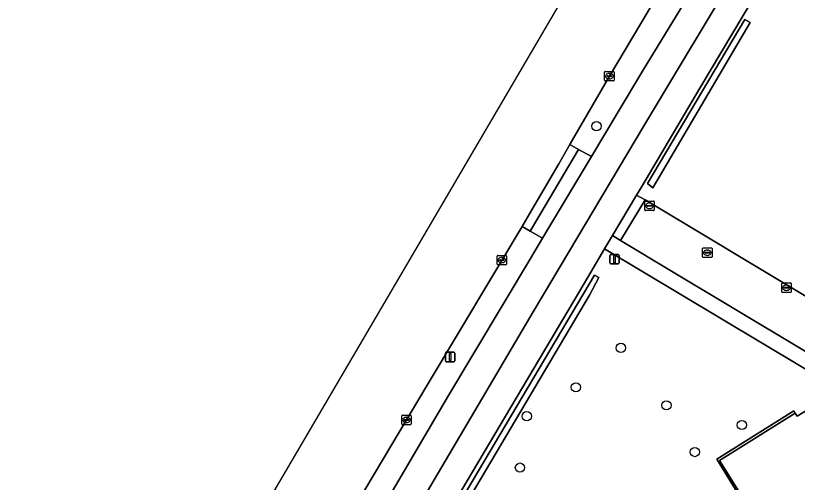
# Model space of a CAD drawing. Extents: x 159279 to 160377, y 384531 to 385888.
# Drawn here: x 159445.5 to 159527.8, y 385610.8 to 385660 of the extents above; entities that cross this region are included whole.
import ezdxf

# ---------------------------------------------------------------- set-up
doc = ezdxf.new("R2010")
doc.units = 0
for name, color, linetype in [('IMGEO_Berm_groen', 7, 'Continuous'), ('IMGEO_Boom', 7, 'Continuous'), ('IMGEO_Erf', 7, 'Continuous'), ('IMGEO_Fietspad_open', 7, 'Continuous'), ('IMGEO_Geluidsscherm', 7, 'Continuous'), ('IMGEO_Groenvoorziening', 7, 'Continuous'), ('IMGEO_Haag', 7, 'Continuous'), ('IMGEO_Kolk', 7, 'Continuous'), ('IMGEO_Lichtmast', 7, 'Continuous'), ('IMGEO_Rijbaan_lokaal_gesloten', 7, 'Continuous'), ('IMGEO_Rijbaan_lokaal_open', 7, 'Continuous'), ('IMGEO_Rioolput', 7, 'Continuous'), ('IMGEO_Voetpad_open', 7, 'Continuous')]:
    doc.layers.add(name, color=color, linetype=linetype)

msp = doc.modelspace()

# ---------------------------------------------------------------- linework, layer by layer
at = {"layer": 'IMGEO_Berm_groen'}
for points in [[(159521.066, 385675.646), (159517.305, 385669.247), (159516.269, 385667.501), (159508.019, 385653.595), (159503.894, 385646.458), (159503.866, 385646.409), (159504.778, 385645.862), (159506.14, 385645.12), (159508.963, 385649.828), (159511.498, 385654.126), (159515.463, 385660.614), (159523.475, 385674.203)], [(159453.151, 385555.873), (159463.201, 385572.943), (159477.173, 385596.277), (159491.085, 385619.971), (159499.715, 385634.396), (159500.964, 385636.535), (159499.674, 385637.269), (159498.816, 385637.769), (159488.824, 385621.066), (159470.016, 385589.487), (159454.274, 385562.551), (159449.482, 385554.654), (159446.826, 385550.083), (159436.524, 385533.454)]]:
    msp.add_lwpolyline(points, dxfattribs=at)
at = {"layer": 'IMGEO_Boom'}
for centre in [(159506.667, 385648.316), (159509.238, 385624.982), (159504.494, 385620.83), (159514.035, 385618.935), (159499.314, 385617.791), (159521.986, 385616.864), (159517.024, 385614.017), (159498.602, 385612.376)]:
    msp.add_circle(centre, 0.489, dxfattribs=at)
at = {"layer": 'IMGEO_Erf'}
msp.add_lwpolyline([(159537.288, 385617.616), (159532.343, 385620.569), (159527.818, 385617.805), (159527.603, 385618.1), (159519.637, 385613.139), (159527.628, 385600.361), (159542.675, 385609.765), (159538.882, 385615.854)], dxfattribs=at)
at = {"layer": 'IMGEO_Fietspad_open'}
for points in [[(159436.863, 385521.88), (159447.155, 385539.331), (159456.49, 385555.06), (159462.162, 385564.746), (159478.78, 385592.803), (159500, 385628.787), (159502.063, 385632.246), (159511.623, 385648.275), (159513.521, 385651.457), (159520.012, 385662.296), (159526.359, 385673.047), (159527.438, 385674.876), (159533.508, 385685.116), (159539.592, 385695.372), (159545.45, 385704.849), (159550.643, 385713.232), (159559.635, 385727.262), (159565.903, 385736.741), (159572.42, 385746.41), (159574.976, 385750), (159579.078, 385755.76), (159586.551, 385766.244), (159592.346, 385774.26), (159598.391, 385782.477)], [(159523.475, 385674.203), (159515.463, 385660.614), (159511.498, 385654.126), (159508.963, 385649.828), (159506.14, 385645.12), (159500.964, 385636.535), (159499.715, 385634.396), (159491.085, 385619.971), (159477.173, 385596.277), (159463.201, 385572.943), (159453.151, 385555.873), (159445.428, 385542.725), (159420.199, 385500), (159418.409, 385496.969), (159415.231, 385491.642)]]:
    msp.add_lwpolyline(points, dxfattribs=at)
at = {"layer": 'IMGEO_Geluidsscherm'}
msp.add_lwpolyline([(159474.284, 385577.106), (159505.931, 385630.537)], dxfattribs=at)
at = {"layer": 'IMGEO_Groenvoorziening'}
for points in [[(159595.566, 385773.49), (159589.95, 385765.862), (159584.324, 385758.08), (159578.737, 385750.218), (159578.588, 385750), (159573.143, 385742.058), (159567.626, 385733.892), (159562.134, 385725.587), (159556.71, 385717.224), (159551.178, 385708.398), (159545.864, 385699.765), (159540.652, 385691.172), (159537.039, 385685.161), (159530.059, 385673.363), (159528.946, 385671.491), (159517.558, 385652.337), (159511.426, 385641.976), (159510.873, 385641.078), (159511.792, 385640.563), (159529.096, 385630.172), (159531.719, 385634.609), (159542.764, 385627.94), (159540.118, 385623.557), (159540.951, 385623.032)], [(159527.383, 385600.208), (159519.324, 385613.267), (159527.443, 385618.354), (159527.603, 385618.1), (159527.818, 385617.805), (159532.343, 385620.569), (159523.944, 385625.585), (159507.523, 385635.41), (159506.066, 385632.958), (159504.914, 385630.974), (159500, 385622.704), (159492.474, 385610.037)]]:
    msp.add_lwpolyline(points, dxfattribs=at)
for points in [[(159522.868, 385659.252), (159522.286, 385659.56), (159512.04, 385642.276), (159512.61, 385641.841)], [(159512.61, 385641.841), (159512.04, 385642.276), (159522.286, 385659.56), (159522.868, 385659.252)], [(159473.737, 385577.465), (159506.44, 385632.645), (159506.916, 385632.391), (159505.931, 385630.537), (159474.284, 385577.106)], [(159505.931, 385630.537), (159506.916, 385632.391), (159506.44, 385632.645), (159473.737, 385577.465), (159474.284, 385577.106)], [(159527.603, 385618.1), (159527.443, 385618.354), (159519.324, 385613.267), (159527.383, 385600.208), (159527.628, 385600.361), (159519.637, 385613.139)]]:
    msp.add_lwpolyline(points, close=True, dxfattribs=at)
at = {"layer": 'IMGEO_Haag'}
msp.add_lwpolyline([(159505.931, 385630.537), (159506.916, 385632.391), (159506.44, 385632.645), (159473.737, 385577.465), (159474.284, 385577.106)], close=True, dxfattribs=at)
at = {"layer": 'IMGEO_Kolk'}
for p, q in [((159507.517, 385653.165), (159507.517, 385654.017)), ((159507.592, 385654.091), (159508.444, 385654.091)), ((159507.776, 385653.585), (159507.776, 385653.597)), ((159508.214, 385653.548), (159507.816, 385653.548)), ((159507.819, 385653.634), (159508.217, 385653.634)), ((159508.005, 385653.871), (159508.03, 385653.871)), ((159508.26, 385653.597), (159508.26, 385653.585)), ((159508.518, 385654.017), (159508.518, 385653.165)), ((159508.444, 385653.091), (159507.592, 385653.091)), ((159508.028, 385653.311), (159508.003, 385653.311)), ((159511.749, 385639.509), (159511.749, 385640.361)), ((159511.824, 385640.435), (159512.676, 385640.435)), ((159512.75, 385640.361), (159512.75, 385639.509)), ((159512.676, 385639.435), (159511.824, 385639.435)), ((159512.008, 385639.929), (159512.008, 385639.941)), ((159512.446, 385639.892), (159512.048, 385639.892)), ((159512.051, 385639.978), (159512.449, 385639.978)), ((159512.26, 385639.655), (159512.235, 385639.655)), ((159512.237, 385640.215), (159512.262, 385640.215)), ((159512.492, 385639.941), (159512.492, 385639.929)), ((159496.197, 385633.8), (159496.197, 385634.652)), ((159496.272, 385634.726), (159497.124, 385634.726)), ((159496.685, 385634.506), (159496.71, 385634.506)), ((159497.198, 385634.652), (159497.198, 385633.8)), ((159497.124, 385633.726), (159496.272, 385633.726)), ((159496.456, 385634.22), (159496.456, 385634.232)), ((159496.894, 385634.183), (159496.496, 385634.183)), ((159496.499, 385634.269), (159496.897, 385634.269)), ((159496.708, 385633.946), (159496.683, 385633.946)), ((159496.94, 385634.232), (159496.94, 385634.22)), ((159526.183, 385630.892), (159526.183, 385631.744)), ((159526.258, 385631.818), (159527.11, 385631.818)), ((159526.442, 385631.312), (159526.442, 385631.324)), ((159526.88, 385631.275), (159526.482, 385631.275)), ((159526.485, 385631.361), (159526.883, 385631.361)), ((159526.671, 385631.598), (159526.696, 385631.598)), ((159526.926, 385631.324), (159526.926, 385631.312)), ((159527.184, 385631.744), (159527.184, 385630.892)), ((159527.11, 385630.818), (159526.258, 385630.818)), ((159526.694, 385631.038), (159526.669, 385631.038)), ((159486.139, 385616.97), (159486.139, 385617.822)), ((159486.214, 385617.896), (159487.066, 385617.896)), ((159486.398, 385617.39), (159486.398, 385617.402)), ((159486.836, 385617.353), (159486.438, 385617.353)), ((159486.441, 385617.439), (159486.839, 385617.439)), ((159486.627, 385617.676), (159486.652, 385617.676)), ((159486.882, 385617.402), (159486.882, 385617.39)), ((159487.14, 385617.822), (159487.14, 385616.97)), ((159487.066, 385616.896), (159486.214, 385616.896)), ((159486.65, 385617.116), (159486.625, 385617.116))]:
    msp.add_line(p, q, dxfattribs=at)
for points in [[(159507.517, 385653.165), (159507.517, 385654.017)], [(159507.592, 385654.091), (159508.444, 385654.091)], [(159508.518, 385654.017), (159508.518, 385653.165)], [(159508.444, 385653.091), (159507.592, 385653.091)], [(159511.749, 385639.509), (159511.749, 385640.361)], [(159511.824, 385640.435), (159512.676, 385640.435)], [(159512.75, 385640.361), (159512.75, 385639.509)], [(159512.676, 385639.435), (159511.824, 385639.435)], [(159496.197, 385633.8), (159496.197, 385634.652)], [(159496.272, 385634.726), (159497.124, 385634.726)], [(159497.198, 385634.652), (159497.198, 385633.8)], [(159497.124, 385633.726), (159496.272, 385633.726)], [(159526.183, 385630.892), (159526.183, 385631.744)], [(159526.258, 385631.818), (159527.11, 385631.818)], [(159527.184, 385631.744), (159527.184, 385630.892)], [(159527.11, 385630.818), (159526.258, 385630.818)], [(159486.139, 385616.97), (159486.139, 385617.822)], [(159486.214, 385617.896), (159487.066, 385617.896)], [(159487.14, 385617.822), (159487.14, 385616.97)], [(159487.066, 385616.896), (159486.214, 385616.896)]]:
    msp.add_lwpolyline(points, dxfattribs=at)
for centre, radius, start, end in [((159507.594, 385654.015), 0.0765, 91.55205, 178.44795), ((159507.594, 385654.015), 0.0765, 91.55205, 178.44795), ((159507.816, 385653.594), 0.0403, 85.87752, 175.75265), ((159507.813, 385653.584), 0.0366, 178.93798, 274.71019), ((159508.217, 385653.591), 0.043, 264.86636, 352.45326), ((159508.221, 385653.596), 0.0386, 1.73085, 96.63898), ((159508.442, 385654.015), 0.0765, 1.55205, 88.44795), ((159508.442, 385654.015), 0.0765, 1.55205, 88.44795), ((159507.594, 385653.167), 0.0765, 181.55205, 268.44795), ((159507.594, 385653.167), 0.0765, 181.55205, 268.44795), ((159508.442, 385653.167), 0.0765, 271.55205, 358.44795), ((159508.442, 385653.167), 0.0765, 271.55205, 358.44795), ((159511.826, 385640.359), 0.0765, 91.55205, 178.44795), ((159511.826, 385640.359), 0.0765, 91.55205, 178.44795), ((159512.674, 385640.359), 0.0765, 1.55205, 88.44795), ((159512.674, 385640.359), 0.0765, 1.55205, 88.44795), ((159511.826, 385639.511), 0.0765, 181.55205, 268.44795), ((159511.826, 385639.511), 0.0765, 181.55205, 268.44795), ((159512.048, 385639.938), 0.0403, 85.87752, 175.75265), ((159512.045, 385639.928), 0.0366, 178.93798, 274.71019), ((159512.449, 385639.935), 0.043, 264.86636, 352.45326), ((159512.453, 385639.94), 0.0386, 1.73085, 96.63898), ((159512.674, 385639.511), 0.0765, 271.55205, 358.44795), ((159512.674, 385639.511), 0.0765, 271.55205, 358.44795), ((159496.274, 385634.65), 0.0765, 91.55205, 178.44795), ((159496.274, 385634.65), 0.0765, 91.55205, 178.44795), ((159497.122, 385634.65), 0.0765, 1.55205, 88.44795), ((159497.122, 385634.65), 0.0765, 1.55205, 88.44795), ((159496.274, 385633.802), 0.0765, 181.55205, 268.44795), ((159496.274, 385633.802), 0.0765, 181.55205, 268.44795), ((159496.496, 385634.229), 0.0403, 85.87752, 175.75265), ((159496.493, 385634.219), 0.0366, 178.93798, 274.71019), ((159496.897, 385634.226), 0.043, 264.86636, 352.45326), ((159496.901, 385634.231), 0.0386, 1.73085, 96.63898), ((159497.122, 385633.802), 0.0765, 271.55205, 358.44795), ((159497.122, 385633.802), 0.0765, 271.55205, 358.44795), ((159526.26, 385631.742), 0.0765, 91.55205, 178.44795), ((159526.26, 385631.742), 0.0765, 91.55205, 178.44795), ((159526.482, 385631.321), 0.0403, 85.87752, 175.75265), ((159526.479, 385631.311), 0.0366, 178.93798, 274.71019), ((159526.883, 385631.318), 0.043, 264.86636, 352.45326), ((159526.887, 385631.323), 0.0386, 1.73085, 96.63898), ((159527.108, 385631.742), 0.0765, 1.55205, 88.44795), ((159527.108, 385631.742), 0.0765, 1.55205, 88.44795), ((159526.26, 385630.894), 0.0765, 181.55205, 268.44795), ((159526.26, 385630.894), 0.0765, 181.55205, 268.44795), ((159527.108, 385630.894), 0.0765, 271.55205, 358.44795), ((159527.108, 385630.894), 0.0765, 271.55205, 358.44795), ((159486.216, 385617.82), 0.0765, 91.55205, 178.44795), ((159486.216, 385617.82), 0.0765, 91.55205, 178.44795), ((159486.438, 385617.399), 0.0403, 85.87752, 175.75265), ((159486.435, 385617.389), 0.0366, 178.93798, 274.71019), ((159486.839, 385617.396), 0.043, 264.86636, 352.45326), ((159486.843, 385617.401), 0.0386, 1.73085, 96.63898), ((159487.064, 385617.82), 0.0765, 1.55205, 88.44795), ((159487.064, 385617.82), 0.0765, 1.55205, 88.44795), ((159486.216, 385616.972), 0.0765, 181.55205, 268.44795), ((159486.216, 385616.972), 0.0765, 181.55205, 268.44795), ((159487.064, 385616.972), 0.0765, 271.55205, 358.44795), ((159487.064, 385616.972), 0.0765, 271.55205, 358.44795)]:
    msp.add_arc(centre, radius, start, end, dxfattribs=at)
for centre, major_axis, ratio, start_param, end_param in [((159508.004, 385653.591), (-0.387, 0.002), 0.722429, 4.712389, 7.853982), ((159508.029, 385653.591), (-0.39, 0.002), 0.717154, 1.570796, 4.712389), ((159512.236, 385639.935), (-0.387, 0.002), 0.722429, 4.712389, 7.853982), ((159512.261, 385639.935), (-0.39, 0.002), 0.717154, 1.570796, 4.712389), ((159496.684, 385634.226), (-0.387, 0.002), 0.722429, 4.712389, 7.853982), ((159496.709, 385634.226), (-0.39, 0.002), 0.717154, 1.570796, 4.712389), ((159526.67, 385631.318), (-0.387, 0.002), 0.722429, 4.712389, 7.853982), ((159526.695, 385631.318), (-0.39, 0.002), 0.717154, 1.570796, 4.712389), ((159486.626, 385617.396), (-0.387, 0.002), 0.722429, 4.712389, 7.853982), ((159486.651, 385617.396), (-0.39, 0.002), 0.717154, 1.570796, 4.712389)]:
    msp.add_ellipse(centre, major_axis=major_axis, ratio=ratio, start_param=start_param, end_param=end_param, dxfattribs=at)
at = {"layer": 'IMGEO_Lichtmast'}
for p, q in [((159508.063, 385633.923), (159508.063, 385634.723)), ((159508.063, 385634.723), (159508.063, 385633.923)), ((159508.163, 385634.823), (159508.953, 385634.823)), ((159508.953, 385634.823), (159508.163, 385634.823)), ((159509.053, 385634.723), (159509.053, 385633.923)), ((159509.053, 385633.923), (159509.053, 385634.723)), ((159508.953, 385633.823), (159508.163, 385633.823)), ((159508.163, 385633.823), (159508.953, 385633.823)), ((159490.742, 385623.629), (159490.742, 385624.429)), ((159490.742, 385624.429), (159490.742, 385623.629)), ((159490.842, 385624.529), (159491.632, 385624.529)), ((159491.632, 385624.529), (159490.842, 385624.529)), ((159491.732, 385624.429), (159491.732, 385623.629)), ((159491.732, 385623.629), (159491.732, 385624.429)), ((159491.632, 385623.529), (159490.842, 385623.529)), ((159490.842, 385623.529), (159491.632, 385623.529))]:
    msp.add_line(p, q, dxfattribs=at)
for points in [[(159508.483, 385634.698), (159508.633, 385634.698), (159508.633, 385633.948), (159508.483, 385633.948), (159508.483, 385634.698)], [(159491.162, 385624.404), (159491.312, 385624.404), (159491.312, 385623.654), (159491.162, 385623.654), (159491.162, 385624.404)]]:
    msp.add_lwpolyline(points, dxfattribs=at)
for centre, start, end in [((159508.163, 385634.723), 90, 180), ((159508.163, 385634.723), 90, 180), ((159508.953, 385634.723), 0, 90), ((159508.953, 385634.723), 360, 90), ((159508.163, 385633.923), 180, 270), ((159508.163, 385633.923), 180, 270), ((159508.953, 385633.923), 270, 0), ((159508.953, 385633.923), 270, 0), ((159490.842, 385624.429), 90, 180), ((159490.842, 385624.429), 90, 180), ((159491.632, 385624.429), 0, 90), ((159491.632, 385624.429), 360, 90), ((159490.842, 385623.629), 180, 270), ((159490.842, 385623.629), 180, 270), ((159491.632, 385623.629), 270, 0), ((159491.632, 385623.629), 270, 0)]:
    msp.add_arc(centre, 0.1, start, end, dxfattribs=at)
at = {"layer": 'IMGEO_Rijbaan_lokaal_gesloten'}
for points in [[(159508.972, 385671.83), (159429.52, 385536.377), (159381.181, 385462.724), (159367.495, 385434.082), (159341.306, 385367.718)], [(159436.524, 385533.454), (159446.826, 385550.083), (159449.482, 385554.654), (159454.274, 385562.551), (159470.016, 385589.487), (159488.824, 385621.066), (159498.816, 385637.769), (159499.856, 385639.508), (159502.687, 385644.37), (159503.866, 385646.409), (159503.894, 385646.458), (159508.019, 385653.595), (159516.269, 385667.501)]]:
    msp.add_lwpolyline(points, dxfattribs=at)
msp.add_lwpolyline([(159511.792, 385640.563), (159510.873, 385641.078), (159508.339, 385636.802), (159509.2, 385636.292)], close=True, dxfattribs=at)
at = {"layer": 'IMGEO_Rijbaan_lokaal_open'}
for points in [[(159504.778, 385645.862), (159503.866, 385646.409), (159502.687, 385644.37), (159499.856, 385639.508), (159498.816, 385637.769), (159499.674, 385637.269)], [(159506.14, 385645.12), (159504.778, 385645.862), (159499.674, 385637.269), (159500.964, 385636.535)]]:
    msp.add_lwpolyline(points, close=True, dxfattribs=at)
msp.add_lwpolyline([(159540.951, 385623.032), (159540.118, 385623.557), (159529.096, 385630.172), (159511.792, 385640.563), (159509.2, 385636.292), (159514.556, 385633.075), (159535.146, 385620.734), (159538.256, 385618.846)], dxfattribs=at)
at = {"layer": 'IMGEO_Rioolput'}
for p, q in [((159517.838, 385634.58), (159517.838, 385635.432)), ((159517.913, 385635.506), (159518.765, 385635.506)), ((159518.839, 385635.432), (159518.839, 385634.58)), ((159518.765, 385634.506), (159517.913, 385634.506)), ((159518.097, 385635), (159518.097, 385635.012)), ((159518.535, 385634.963), (159518.137, 385634.963)), ((159518.14, 385635.049), (159518.538, 385635.049)), ((159518.349, 385634.726), (159518.324, 385634.726)), ((159518.326, 385635.286), (159518.351, 385635.286)), ((159518.581, 385635.012), (159518.581, 385635))]:
    msp.add_line(p, q, dxfattribs=at)
for points in [[(159517.838, 385634.58), (159517.838, 385635.432)], [(159517.913, 385635.506), (159518.765, 385635.506)], [(159518.839, 385635.432), (159518.839, 385634.58)], [(159518.765, 385634.506), (159517.913, 385634.506)]]:
    msp.add_lwpolyline(points, dxfattribs=at)
for centre, radius, start, end in [((159517.915, 385635.43), 0.0765, 91.55205, 178.44795), ((159517.915, 385635.43), 0.0765, 91.55205, 178.44795), ((159518.763, 385635.43), 0.0765, 1.55205, 88.44795), ((159518.763, 385635.43), 0.0765, 1.55205, 88.44795), ((159517.915, 385634.582), 0.0765, 181.55205, 268.44795), ((159517.915, 385634.582), 0.0765, 181.55205, 268.44795), ((159518.137, 385635.009), 0.0403, 85.87752, 175.75265), ((159518.134, 385634.999), 0.0366, 178.93798, 274.71019), ((159518.538, 385635.006), 0.043, 264.86636, 352.45326), ((159518.542, 385635.011), 0.0386, 1.73085, 96.63898), ((159518.763, 385634.582), 0.0765, 271.55205, 358.44795), ((159518.763, 385634.582), 0.0765, 271.55205, 358.44795)]:
    msp.add_arc(centre, radius, start, end, dxfattribs=at)
for centre, major_axis, ratio, start_param, end_param in [((159518.325, 385635.006), (-0.387, 0.002), 0.722429, 4.712389, 7.853982), ((159518.35, 385635.006), (-0.39, 0.002), 0.717154, 1.570796, 4.712389)]:
    msp.add_ellipse(centre, major_axis=major_axis, ratio=ratio, start_param=start_param, end_param=end_param, dxfattribs=at)
at = {"layer": 'IMGEO_Voetpad_open'}
for points in [[(159437.772, 385517.528), (159448.902, 385536.355), (159449.871, 385537.994), (159457.739, 385551.302), (159471.02, 385573.733), (159472.543, 385576.306), (159482.762, 385593.566), (159492.474, 385610.037), (159500, 385622.704), (159504.914, 385630.974), (159506.066, 385632.958), (159507.523, 385635.41), (159508.339, 385636.802), (159510.873, 385641.078), (159511.426, 385641.976), (159517.558, 385652.337), (159528.946, 385671.491)], [(159520.012, 385662.296), (159513.521, 385651.457), (159511.623, 385648.275), (159502.063, 385632.246), (159500, 385628.787), (159478.78, 385592.803), (159462.162, 385564.746), (159456.49, 385555.06), (159447.155, 385539.331), (159436.863, 385521.88), (159423.849, 385500), (159420.891, 385495.296), (159417.822, 385490.085)], [(159538.256, 385618.846), (159535.146, 385620.734), (159514.556, 385633.075), (159509.2, 385636.292), (159508.339, 385636.802), (159507.523, 385635.41), (159523.944, 385625.585), (159532.343, 385620.569), (159537.288, 385617.616)]]:
    msp.add_lwpolyline(points, dxfattribs=at)

doc.saveas('drawing.dxf')
